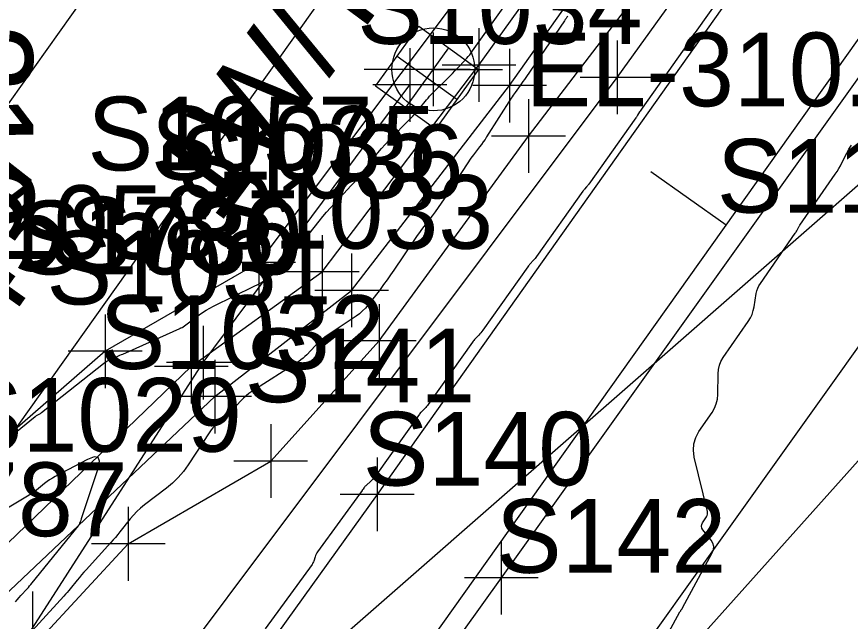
# Model space of a CAD drawing. Extents: x 816928 to 825690, y 436959 to 448212.
# Drawn here: x 818979.44 to 819024.65, y 445224.15 to 445256.96 of the extents above; entities that cross this region are included whole.
import ezdxf

# ---------------------------------------------------------------- set-up
doc = ezdxf.new("R2010")
doc.units = 0
for name, color, linetype in [('SURVEY - CENTERLINE - Preliminary', 7, 'Continuous'), ('SURVEY - CENTERLINE - Preliminary Text', 7, 'Continuous'), ('SURVEY - CONTOURS - Index with Text', 7, 'Continuous'), ('SURVEY - CONTOURS - Intermediate with optional Text', 7, 'Continuous'), ('SURVEY - DRAINAGE - Area Shapes', 7, 'Continuous'), ('SURVEY - DRAINAGE - Bridges Text', 7, 'Continuous'), ('SURVEY - DTM - Breaklines', 7, 'Continuous'), ('SURVEY - DTM - Breaklines - Points - Locators', 7, 'Continuous'), ('SURVEY - DTM - Breaklines - Points - Numbers', 7, 'Continuous'), ('SURVEY - PROPERTY - Parcels', 7, 'Continuous'), ('SURVEY - PROPERTY - ROW Lines', 7, 'Continuous'), ('SURVEY - TRANSPORTATION - Features - Points - Numbers', 7, 'Continuous'), ('SURVEY - TRANSPORTATION - Roads', 7, 'Continuous'), ('SURVEY - TRANSPORTATION - Roads - Points - Locators', 7, 'Continuous'), ('SURVEY - TRANSPORTATION - Roads - Points - Numbers', 7, 'Continuous'), ('SURVEY - UTILITIES - Gas - Points - Locators', 7, 'Continuous'), ('SURVEY - UTILITIES - Gas with Text', 7, 'Continuous'), ('SURVEY - UTILITIES - Poles and Miscellaneous - Points - Elevations', 7, 'Continuous'), ('SURVEY - UTILITIES - Poles and Miscellaneous - Points - Locators', 7, 'Continuous'), ('SURVEY - UTILITIES - Poles and Miscellaneous with Text', 7, 'Continuous'), ('SURVEY - UTILITIES - Telephone (Underground) - Points - Locators', 7, 'Continuous'), ('SURVEY - UTILITIES - Telephone (Underground) - Points - Numbers', 7, 'Continuous'), ('SURVEY - UTILITIES - Telephone (Underground) with Text', 7, 'Continuous'), ('SURVEY - UTILITIES - Water with Text', 7, 'Continuous'), ('SURVEY - VEGETATION - Features with Text', 7, 'Continuous')]:
    doc.layers.add(name, color=color, linetype=linetype)

msp = doc.modelspace()

# ---------------------------------------------------------------- linework, layer by layer
at = {"layer": 'SURVEY - CENTERLINE - Preliminary'}
msp.add_line((818959.546, 445163.523), (819203.252, 445506.431), dxfattribs=at)
at = {"layer": 'SURVEY - CENTERLINE - Preliminary Text'}
msp.add_line((819017.911, 445245.646), (819013.835, 445248.543), dxfattribs=at)
at = {"layer": 'SURVEY - CONTOURS - Index with Text'}
for points in [[(818976.717, 445232.236), (818980.448, 445235.262), (818980.48, 445235.287), (818980.513, 445235.31), (818980.547, 445235.331), (818980.583, 445235.351), (818980.7, 445235.413), (818980.724, 445235.427), (818980.748, 445235.441), (818980.772, 445235.457), (818980.794, 445235.475), (818984.141, 445238.137), (818984.234, 445238.206), (818984.332, 445238.269), (818984.433, 445238.324), (818984.539, 445238.373), (818984.892, 445238.52), (818984.967, 445238.552), (818985.042, 445238.585), (818985.117, 445238.617), (818985.192, 445238.651), (818988.295, 445240.042), (818988.313, 445240.05), (818988.331, 445240.058), (818988.349, 445240.066), (818988.368, 445240.073), (818988.427, 445240.097), (818988.44, 445240.103), (818988.452, 445240.109), (818988.464, 445240.116), (818988.475, 445240.124), (818989.33, 445240.772), (818989.516, 445240.906), (818989.708, 445241.031), (818989.906, 445241.146), (818990.11, 445241.251), (818992.321, 445242.327), (818992.519, 445242.429), (818992.712, 445242.54), (818992.899, 445242.661), (818993.081, 445242.79), (818993.712, 445243.261), (818993.811, 445243.341), (818993.905, 445243.426), (818993.993, 445243.518), (818994.075, 445243.616), (818994.334, 445243.944), (818994.39, 445244.015), (818994.445, 445244.085), (818994.501, 445244.156), (818994.556, 445244.226), (818995.841, 445245.858), (818996.043, 445246.107), (818996.249, 445246.352), (818996.461, 445246.592), (818996.679, 445246.828), (818997.398, 445247.589), (818997.55, 445247.754), (818997.699, 445247.922), (818997.844, 445248.093), (818997.985, 445248.267), (818998.841, 445249.346), (818999.027, 445249.574), (818999.219, 445249.798), (818999.416, 445250.016), (818999.62, 445250.23), (819000.793, 445251.429), (819000.92, 445251.561), (819001.044, 445251.697), (819001.165, 445251.835), (819001.283, 445251.976), (819001.663, 445252.441), (819001.746, 445252.54), (819001.831, 445252.636), (819001.919, 445252.73), (819002.009, 445252.822), (819002.944, 445253.752), (819003.072, 445253.88), (819003.197, 445254.01), (819003.322, 445254.14), (819003.445, 445254.272), (819003.846, 445254.705), (819003.93, 445254.799), (819004.011, 445254.895), (819004.089, 445254.995), (819004.163, 445255.097), (819005.996, 445257.694)], [(819009.323, 445256.989), (819009.279, 445256.926), (819009.235, 445256.863), (819009.191, 445256.8), (819009.147, 445256.736), (819007.047, 445253.665), (819006.969, 445253.552), (819006.891, 445253.439), (819006.812, 445253.327), (819006.733, 445253.216), (819006.474, 445252.851), (819006.419, 445252.773), (819006.365, 445252.694), (819006.312, 445252.614), (819006.26, 445252.533), (819004.925, 445250.433), (819004.835, 445250.294), (819004.74, 445250.157), (819004.643, 445250.022), (819004.542, 445249.89), (819004.207, 445249.461), (819004.136, 445249.369), (819004.068, 445249.275), (819004.001, 445249.179), (819003.936, 445249.082), (819002.622, 445247.066), (819002.465, 445246.83), (819002.303, 445246.597), (819002.136, 445246.367), (819001.965, 445246.141), (819001.397, 445245.407), (819001.277, 445245.249), (819001.159, 445245.089), (819001.045, 445244.926), (819000.933, 445244.762), (818999.898, 445243.21), (818999.716, 445242.942), (818999.53, 445242.678), (818999.34, 445242.416), (818999.144, 445242.158), (818998.5, 445241.32), (818998.356, 445241.147), (818998.199, 445240.987), (818998.03, 445240.84), (818997.848, 445240.707), (818996.231, 445239.616), (818996.067, 445239.499), (818995.911, 445239.373), (818995.763, 445239.239), (818995.621, 445239.096), (818995.172, 445238.614), (818995.072, 445238.514), (818994.968, 445238.421), (818994.857, 445238.334), (818994.741, 445238.254), (818992.199, 445236.613), (818992.037, 445236.501), (818991.882, 445236.38), (818991.735, 445236.25), (818991.596, 445236.111), (818991.153, 445235.643), (818991.056, 445235.543), (818990.958, 445235.446), (818990.857, 445235.352), (818990.754, 445235.26), (818990.272, 445234.839), (818990.172, 445234.745), (818990.079, 445234.646), (818989.993, 445234.54), (818989.914, 445234.429), (818988.733, 445232.631), (818988.479, 445232.278), (818988.198, 445231.949), (818987.89, 445231.646), (818987.556, 445231.368), (818986.365, 445230.461), (818986.154, 445230.289), (818985.955, 445230.105), (818985.767, 445229.909), (818985.592, 445229.701), (818985.039, 445229), (818984.919, 445228.851), (818984.796, 445228.704), (818984.671, 445228.56), (818984.544, 445228.417), (818983.209, 445226.948), (818983.085, 445226.809), (818982.963, 445226.669), (818982.843, 445226.527), (818982.725, 445226.384), (818982.343, 445225.912), (818982.26, 445225.812), (818982.176, 445225.713), (818982.091, 445225.615), (818982.004, 445225.518), (818979.706, 445222.993)]]:
    msp.add_lwpolyline(points, dxfattribs=at)
at = {"layer": 'SURVEY - CONTOURS - Intermediate with optional Text'}
for points in [[(819018.684, 445259.572), (819016.224, 445256.101), (819016.186, 445256.045), (819016.148, 445255.989), (819016.112, 445255.932), (819016.076, 445255.875), (819015.962, 445255.686), (819015.937, 445255.646), (819015.912, 445255.606), (819015.885, 445255.567), (819015.858, 445255.528), (819013.35, 445251.987), (819013.315, 445251.938), (819013.282, 445251.888), (819013.249, 445251.837), (819013.216, 445251.786), (819013.113, 445251.618), (819013.09, 445251.582), (819013.067, 445251.546), (819013.044, 445251.511), (819013.019, 445251.476), (819010.466, 445247.872), (819010.437, 445247.832), (819010.407, 445247.793), (819010.375, 445247.756), (819010.343, 445247.719), (819010.235, 445247.599), (819010.212, 445247.573), (819010.191, 445247.547), (819010.169, 445247.52), (819010.149, 445247.492), (819007.636, 445243.944), (819007.593, 445243.886), (819007.548, 445243.829), (819007.501, 445243.773), (819007.452, 445243.719), (819007.29, 445243.545), (819007.256, 445243.507), (819007.224, 445243.469), (819007.192, 445243.429), (819007.162, 445243.388), (819004.718, 445239.938), (819004.668, 445239.87), (819004.615, 445239.804), (819004.56, 445239.74), (819004.502, 445239.678), (819004.309, 445239.479), (819004.269, 445239.436), (819004.23, 445239.391), (819004.193, 445239.345), (819004.158, 445239.297), (819001.756, 445235.907), (819001.714, 445235.851), (819001.67, 445235.797), (819001.623, 445235.746), (819001.573, 445235.697), (819001.407, 445235.54), (819001.373, 445235.505), (819001.34, 445235.469), (819001.309, 445235.432), (819001.28, 445235.392), (818998.922, 445232.065), (818998.862, 445231.986), (818998.799, 445231.91), (818998.732, 445231.838), (818998.66, 445231.769), (818998.366, 445231.5), (818998.343, 445231.478), (818998.321, 445231.455), (818998.301, 445231.43), (818998.281, 445231.405), (818998.221, 445231.319), (818998.208, 445231.301), (818998.195, 445231.283), (818998.182, 445231.264), (818998.169, 445231.246), (818995.757, 445227.917), (818995.715, 445227.855), (818995.679, 445227.79), (818995.648, 445227.722), (818995.623, 445227.651), (818995.548, 445227.417), (818995.53, 445227.368), (818995.508, 445227.32), (818995.483, 445227.274), (818995.454, 445227.231), (818992.921, 445223.73)], [(819013.624, 445221.393), (819015.406, 445224.656), (819015.419, 445224.679), (819015.432, 445224.701), (819015.447, 445224.723), (819015.462, 445224.745), (819015.511, 445224.814), (819015.522, 445224.829), (819015.532, 445224.844), (819015.541, 445224.86), (819015.55, 445224.876), (819017.157, 445227.858), (819017.227, 445228.037), (819017.241, 445228.211), (819017.198, 445228.38), (819017.099, 445228.545), (819016.65, 445229.118), (819016.595, 445229.21), (819016.574, 445229.304), (819016.587, 445229.399), (819016.635, 445229.496), (819016.845, 445229.814), (819016.882, 445229.884), (819016.903, 445229.956), (819016.908, 445230.032), (819016.897, 445230.11), (819016.185, 445233.059), (819016.133, 445233.426), (819016.158, 445233.778), (819016.26, 445234.117), (819016.438, 445234.441), (819017.146, 445235.479), (819017.279, 445235.707), (819017.375, 445235.946), (819017.434, 445236.198), (819017.456, 445236.461), (819017.47, 445237.58), (819017.49, 445237.814), (819017.543, 445238.038), (819017.629, 445238.251), (819017.749, 445238.454), (819019.11, 445240.423), (819019.223, 445240.608), (819019.314, 445240.802), (819019.383, 445241.006), (819019.429, 445241.218), (819019.542, 445241.927), (819019.574, 445242.075), (819019.622, 445242.218), (819019.686, 445242.354), (819019.766, 445242.483), (819021.663, 445245.206), (819021.69, 445245.247), (819021.716, 445245.29), (819021.74, 445245.333), (819021.762, 445245.377), (819021.831, 445245.523), (819021.847, 445245.554), (819021.864, 445245.585), (819021.882, 445245.614), (819021.901, 445245.643), (819023.831, 445248.413), (819023.93, 445248.561), (819024.024, 445248.713), (819024.111, 445248.867), (819024.193, 445249.026), (819024.452, 445249.548), (819024.509, 445249.659), (819024.57, 445249.767), (819024.636, 445249.873), (819024.705, 445249.976)], [(818979.371, 445225.206), (818979.469, 445225.321), (818979.569, 445225.434), (818979.669, 445225.546), (818980.001, 445225.911), (818980.072, 445225.989), (818980.141, 445226.069), (818980.209, 445226.149), (818980.276, 445226.231), (818982.788, 445229.331), (818982.813, 445229.365), (818982.836, 445229.401), (818982.856, 445229.438), (818982.872, 445229.477), (818982.923, 445229.607), (818982.933, 445229.634), (818982.943, 445229.662), (818982.953, 445229.691), (818982.963, 445229.719), (818983.85, 445232.448), (818983.93, 445232.834), (818983.861, 445233.043), (818983.643, 445233.075), (818983.277, 445232.93), (818981.524, 445232.004), (818981.374, 445231.92), (818981.228, 445231.828), (818981.087, 445231.73), (818980.951, 445231.625), (818980.513, 445231.27), (818980.418, 445231.196), (818980.321, 445231.125), (818980.221, 445231.058), (818980.118, 445230.994), (818977.936, 445229.697)]]:
    msp.add_lwpolyline(points, dxfattribs=at)
at = {"layer": 'SURVEY - DRAINAGE - Area Shapes'}
msp.add_line((818959.546, 445163.523), (819203.252, 445506.431), dxfattribs=at)
at = {"layer": 'SURVEY - DRAINAGE - Bridges Text'}
msp.add_line((818986.837, 445263.289), (818964.904, 445232.428), dxfattribs=at)
at = {"layer": 'SURVEY - DTM - Breaklines'}
for points in [[(819380.404, 445755.141), (819355.578, 445711.888), (819328.616, 445669.931), (819299.268, 445629.736), (819268.215, 445590.476), (819237.204, 445551.148), (819207.272, 445511.316), (819178.097, 445471.355), (819148.961, 445430.516), (819120.831, 445389.41), (819092.595, 445348.525), (819063.764, 445307.701), (819034.576, 445266.965), (819005.716, 445226.512), (818977.706, 445187.397)], [(818956.561, 445206.805), (818988.908, 445237.973), (818996.006, 445243.104), (819004.505, 445254.331), (819023.094, 445280.216), (819052.334, 445321.974), (819079.91, 445358.328), (819102.597, 445391.707)], [(818957.887, 445205.786), (818990.182, 445236.343), (818997.6, 445242.102), (819006.167, 445253.219), (819054.017, 445320.891), (819080.835, 445357.817), (819104.169, 445390.571)], [(818964.92, 445195.492), (818965.449, 445200.19), (818965.951, 445207.228), (818985.491, 445228.351), (818993.217, 445232.84), (818999.097, 445239.365), (819007.192, 445250.479), (819027.405, 445276.904), (819055.511, 445319.799), (819082.413, 445356.886)], [(819073.298, 445355.122), (819048.115, 445322.006), (819023.42, 445284.723), (818992.563, 445243.615), (818984.238, 445238.804), (818960.537, 445218.165), (818958.862, 445226.04), (818957.684, 445235.166), (818941.199, 445267.453), (818950.993, 445220.447), (818950.259, 445210.542), (818939.42, 445207.694)]]:
    msp.add_lwpolyline(points, dxfattribs=at)
at = {"layer": 'SURVEY - DTM - Breaklines - Points - Locators'}
for p, q in [((819004.505, 445256.331), (819004.505, 445252.331)), ((819006.167, 445255.219), (819006.167, 445251.219)), ((819006.505, 445254.331), (819002.505, 445254.331)), ((819008.167, 445253.219), (819004.167, 445253.219)), ((819007.192, 445252.479), (819007.192, 445248.479)), ((819009.192, 445250.479), (819005.192, 445250.479)), ((818992.563, 445245.615), (818992.563, 445241.615)), ((818996.006, 445245.104), (818996.006, 445241.104)), ((818997.6, 445244.102), (818997.6, 445240.102)), ((818994.563, 445243.615), (818990.563, 445243.615)), ((818998.006, 445243.104), (818994.006, 445243.104)), ((818999.6, 445242.102), (818995.6, 445242.102)), ((818999.097, 445241.365), (818999.097, 445237.365)), ((818984.238, 445240.804), (818984.238, 445236.804)), ((818988.908, 445239.973), (818988.908, 445235.973)), ((819001.097, 445239.365), (818997.097, 445239.365)), ((818986.238, 445238.804), (818982.238, 445238.804)), ((818990.182, 445238.343), (818990.182, 445234.343)), ((818990.908, 445237.973), (818986.908, 445237.973)), ((818992.182, 445236.343), (818988.182, 445236.343)), ((818993.217, 445234.84), (818993.217, 445230.84)), ((818995.217, 445232.84), (818991.217, 445232.84)), ((818985.491, 445230.351), (818985.491, 445226.351)), ((819005.716, 445228.512), (819005.716, 445224.512)), ((818987.491, 445228.351), (818983.491, 445228.351)), ((819007.716, 445226.512), (819003.716, 445226.512))]:
    msp.add_line(p, q, dxfattribs=at)
at = {"layer": 'SURVEY - PROPERTY - Parcels'}
msp.add_line((818939.168, 445178.006), (819170.276, 445503.188), dxfattribs=at)
at = {"layer": 'SURVEY - PROPERTY - ROW Lines'}
msp.add_line((818939.168, 445178.006), (819182.874, 445520.914), dxfattribs=at)
at = {"layer": 'SURVEY - TRANSPORTATION - Roads'}
for points in [[(819372.417, 445760.729), (819347.536, 445716.465), (819327.358, 445684.931), (819320.732, 445674.576), (819313.086, 445663.907), (819291.72, 445634.092), (819261.573, 445595.794), (819230.52, 445556.026), (819202.59, 445519.473), (819200.025, 445516.115), (819183.78, 445493.817), (819171.491, 445476.948), (819142.501, 445435.003), (819121.554, 445405.003), (819114.313, 445394.631), (819108.813, 445386.861), (819085.629, 445354.103), (819056.538, 445311.65), (819028.029, 445272.038), (818998.985, 445231.035), (818970.783, 445191.785), (818984.089, 445181.723)], [(819389.734, 445754.855), (819362.957, 445707.555), (819358.085, 445699.888), (819346.624, 445681.852), (819335.583, 445664.476), (819305.378, 445623.327), (819290.371, 445604.569), (819280.694, 445592.472), (819274.745, 445585.035), (819271.707, 445581.193), (819243.267, 445545.212), (819213.411, 445505.8), (819184.164, 445465.705), (819155.799, 445425.75), (819127.747, 445384.791), (819108.123, 445356.526), (819098.861, 445343.186), (819090.273, 445331.1), (819070.114, 445302.733), (819042.351, 445263.277), (819039.074, 445258.681), (819026.695, 445241.322), (819012.76, 445221.779), (818984.089, 445181.723)]]:
    msp.add_lwpolyline(points, dxfattribs=at)
at = {"layer": 'SURVEY - TRANSPORTATION - Roads - Points - Locators'}
for p, q in [((818998.985, 445233.035), (818998.985, 445229.035)), ((819000.985, 445231.035), (818996.985, 445231.035))]:
    msp.add_line(p, q, dxfattribs=at)
at = {"layer": 'SURVEY - UTILITIES - Gas - Points - Locators'}
for p, q in [((819012.001, 445255.658), (819012.001, 445251.658)), ((819014.001, 445253.658), (819010.001, 445253.658))]:
    msp.add_line(p, q, dxfattribs=at)
at = {"layer": 'SURVEY - UTILITIES - Gas with Text'}
msp.add_lwpolyline([(818968.105, 445195.328), (818969.738, 445197.267), (819012.001, 445253.658), (819064.107, 445326.037), (819122.078, 445408.8), (819183.152, 445497.068), (819237.635, 445568.809), (819293.129, 445639.42), (819349.073, 445723.122), (819383.091, 445785.202)], dxfattribs=at)
at = {"layer": 'SURVEY - UTILITIES - Poles and Miscellaneous - Points - Locators'}
for p, q in [((819002.033, 445256.096), (819002.033, 445252.096)), ((819004.033, 445254.096), (819000.033, 445254.096))]:
    msp.add_line(p, q, dxfattribs=at)
at = {"layer": 'SURVEY - UTILITIES - Poles and Miscellaneous with Text'}
for q in [(818998.283, 445254.096), (819005.783, 445254.096)]:
    msp.add_line((819002.033, 445254.096), q, dxfattribs=at)
msp.add_circle((819002.033, 445254.096), 2.25, dxfattribs=at)
at = {"layer": 'SURVEY - UTILITIES - Telephone (Underground) - Points - Locators'}
for p, q in [((819002.861, 445255.264), (819000.521, 445252.02)), ((819000.76, 445255.257), (819000.76, 445251.257)), ((819000.069, 445254.812), (819003.313, 445252.472)), ((819002.76, 445253.257), (818998.76, 445253.257)), ((818989.561, 445240.187), (818989.561, 445236.187)), ((818991.561, 445238.187), (818987.561, 445238.187)), ((818980.303, 445225.767), (818980.303, 445221.767))]:
    msp.add_line(p, q, dxfattribs=at)
at = {"layer": 'SURVEY - UTILITIES - Telephone (Underground) with Text'}
msp.add_lwpolyline([(819002.142, 445250.85), (818998.899, 445253.191), (819001.24, 445256.434), (819004.483, 445254.093)], close=True, dxfattribs=at)
msp.add_lwpolyline([(818930.857, 445150.66), (818932.992, 445149.937), (818944.966, 445166.651), (818949.519, 445169.463), (818968.39, 445195.328), (818969.083, 445199.507), (818972.238, 445210.883), (818980.303, 445223.767), (818989.561, 445238.187), (819000.76, 445253.257)], dxfattribs=at)
at = {"layer": 'SURVEY - UTILITIES - Water with Text'}
msp.add_lwpolyline([(818803.235, 444799.745), (818822.09, 444847.157), (818840.807, 444894.989), (818859.419, 444943.113), (818878.417, 444989.731), (818897.247, 445035.659), (818918.394, 445078.737), (818943.016, 445121.017), (818943.424, 445156.253), (818947.564, 445166.115), (818971.795, 445201.192), (819041.117, 445261.897), (819085.564, 445324.056), (819114.437, 445364.745), (819142.589, 445406.123), (819261.281, 445567.542), (819325.961, 445650.567), (819357.336, 445697.813), (819381.766, 445739.87), (819404.905, 445782.998)], dxfattribs=at)
at = {"layer": 'SURVEY - VEGETATION - Features with Text'}
msp.add_lwpolyline([(818932.797, 445097.219), (819008.015, 445213.765), (819086.721, 445301.823)], dxfattribs=at)

# ---------------------------------------------------------------- texts
at = {"layer": 'SURVEY - CONTOURS - Index with Text'}
msp.add_text('310', height=5, rotation=270.52, dxfattribs=at).set_placement((818975.292, 445256.499))
at = {"layer": 'SURVEY - DRAINAGE - Bridges Text'}
msp.add_text("1.43'", height=5, rotation=54.5985, dxfattribs=at).set_placement((818975.022, 445234.798))
at = {"layer": 'SURVEY - DTM - Breaklines - Points - Numbers'}
for s, p in [('S1034', (818997.904, 445255.479)), ('S1057', (818983.275, 445248.615)), ('S1035', (818986.719, 445248.104)), ('S1036', (818988.202, 445247.102)), ('S1033', (818989.809, 445244.365)), ('S1058', (818974.903, 445243.804)), ('S1030', (818979.447, 445242.973)), ('S1031', (818981.052, 445241.343)), ('S1032', (818983.929, 445237.84)), ('S1029', (818976.188, 445233.351)), ('S140', (818998.207, 445231.512))]:
    msp.add_text(s, height=4, dxfattribs=at).set_placement(p)
at = {"layer": 'SURVEY - TRANSPORTATION - Features - Points - Numbers'}
msp.add_text('S1112', height=4, dxfattribs=at).set_placement((819017.407, 445246.322))
at = {"layer": 'SURVEY - TRANSPORTATION - Roads - Points - Numbers'}
for s, p in [('S141', (818991.806, 445236.035)), ('S142', (819005.424, 445226.779))]:
    msp.add_text(s, height=4, dxfattribs=at).set_placement(p)
at = {"layer": 'SURVEY - UTILITIES - Poles and Miscellaneous - Points - Elevations'}
msp.add_text('EL-310.53', height=4, dxfattribs=at).set_placement((819007.033, 445252.096))
at = {"layer": 'SURVEY - UTILITIES - Poles and Miscellaneous with Text'}
msp.add_text('1W/T', height=5, rotation=53.4711, dxfattribs=at).set_placement((818990.365, 445245.583))
at = {"layer": 'SURVEY - UTILITIES - Telephone (Underground) - Points - Numbers'}
for s, p in [('S786', (818982.115, 445243.187)), ('S787', (818972.967, 445228.767))]:
    msp.add_text(s, height=4, dxfattribs=at).set_placement(p)

doc.saveas('drawing.dxf')
